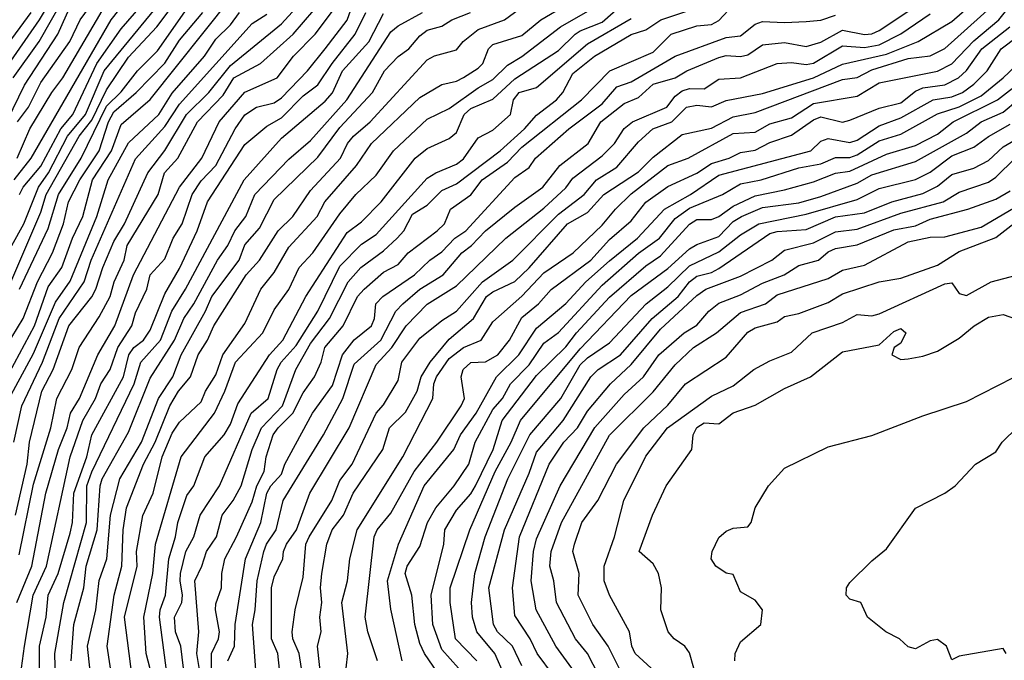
# Model space of a CAD drawing. Header units: metres. Extents: x -51132 to -49532, y -231222 to -229437.
# Tile 423 of 656: x -50426 to -50358, y -230316 to -230272. Entities that reach past the tile are written whole.
import ezdxf

# ---------------------------------------------------------------- set-up
doc = ezdxf.new("R2010")
doc.units = ezdxf.units.M
for name, color, linetype in [('CONTOUR_HALF', 8, 'Continuous'), ('CONTOUR_INDEX', 1, 'Continuous'), ('CONTOUR_INTER', 3, 'Continuous')]:
    doc.layers.add(name, color=color, linetype=linetype)

msp = doc.modelspace()

# ---------------------------------------------------------------- linework, layer by layer
at = {"layer": 'CONTOUR_HALF'}
for points, elevation in [([(-50403.64, -230316.759), (-50403.514, -230315.759), (-50403.927, -230312.259), (-50403.539, -230310.759), (-50403.389, -230309.259), (-50402.89, -230307.259), (-50399.745, -230302.259), (-50397.694, -230298.259), (-50397.623, -230297.259), (-50397.451, -230296.759), (-50396.58, -230295.508), (-50395.58, -230294.759), (-50394.374, -230294.259), (-50393.58, -230292.984), (-50391.58, -230291.228), (-50390.08, -230289.641), (-50388.075, -230288.259), (-50386.08, -230286.354), (-50385.168, -230285.259), (-50384.08, -230284.215), (-50381.58, -230282.262), (-50380.174, -230281.759), (-50377.08, -230280.076), (-50375.58, -230279.985), (-50374.58, -230279.416), (-50373.08, -230278.986), (-50371.58, -230278.001), (-50368.58, -230277.519), (-50367.08, -230276.583), (-50363.08, -230275.802), (-50362.08, -230275.296), (-50360.58, -230273.718), (-50358.866, -230272.259), (-50356.08, -230268.776)], 63.5), ([(-50426.319, -230306.259), (-50425.515, -230302.759), (-50425.355, -230301.259), (-50424.517, -230297.759), (-50423.732, -230296.259), (-50422.67, -230293.259), (-50421.08, -230291.269), (-50420.804, -230290.759), (-50420.338, -230289.259), (-50419.58, -230287.478), (-50418.835, -230286.259), (-50417.241, -230282.759), (-50416.08, -230281.228), (-50414.599, -230278.759), (-50413.053, -230277.259), (-50411.58, -230275.395), (-50408.08, -230272.547), (-50406.08, -230270.355)], 53.5), ([(-50409.701, -230318.759), (-50410.068, -230313.759), (-50409.876, -230312.759), (-50409.738, -230310.759), (-50409.288, -230308.759), (-50409.111, -230308.259), (-50408.437, -230307.259), (-50407.97, -230305.259), (-50405.202, -230300.759), (-50403.858, -230298.259), (-50403.08, -230295.889), (-50401.252, -230294.259), (-50400.232, -230292.259), (-50399.759, -230291.759), (-50398.58, -230290.758), (-50396.987, -230289.759), (-50395.712, -230288.259), (-50395.047, -230287.759), (-50394.08, -230286.74), (-50392.08, -230285.115), (-50390.156, -230283.759), (-50388.973, -230282.259), (-50387.03, -230280.759), (-50386.158, -230279.259), (-50384.58, -230278.013), (-50383.58, -230277.597), (-50382.58, -230276.686), (-50381.08, -230276.245), (-50380.259, -230275.759), (-50378.08, -230274.858), (-50377.58, -230274.719), (-50376.58, -230274.786), (-50376.08, -230274.664), (-50375.08, -230273.985), (-50373.58, -230273.829), (-50372.08, -230274.107), (-50371.08, -230273.797), (-50369.58, -230272.985), (-50368.08, -230273.282), (-50367.58, -230273.227), (-50367.08, -230272.992), (-50362.58, -230269.976)], 61.5), ([(-50406.469, -230318.259), (-50406.872, -230315.759), (-50407.291, -230314.759), (-50407.345, -230314.259), (-50407.144, -230312.759), (-50406.58, -230310.513), (-50406.396, -230308.259), (-50406.173, -230307.759), (-50404.631, -230305.259), (-50404.08, -230303.877), (-50403.233, -230302.759), (-50401.58, -230299.262), (-50401.08, -230298.68), (-50400.08, -230297.012), (-50399.83, -230295.759), (-50398.58, -230294.115), (-50397.08, -230292.905), (-50396.08, -230292.265), (-50394.287, -230290.259), (-50392.212, -230288.759), (-50389.08, -230285.611), (-50387.318, -230284.259), (-50386.478, -230283.259), (-50385.08, -230282.385), (-50383.58, -230280.65), (-50382.603, -230279.759), (-50381.294, -230279.259), (-50380.304, -230278.259), (-50379.58, -230278.134), (-50378.58, -230278.232), (-50377.58, -230277.812), (-50375.08, -230277.324), (-50371.58, -230276.243), (-50369.58, -230275.302), (-50366.58, -230274.615), (-50364.402, -230273.759), (-50362.08, -230272.384), (-50359.086, -230269.759)], 62.5), ([(-50427.798, -230276.759), (-50424.678, -230272.259), (-50423.78, -230270.759)], 46.5), ([(-50426.041, -230284.259), (-50425.786, -230283.759), (-50424.58, -230282.305), (-50423.214, -230279.759), (-50422.386, -230278.759), (-50420.748, -230275.259), (-50419.08, -230272.889), (-50417.24, -230270.759)], 49.5), ([(-50427.676, -230280.759), (-50425.702, -230276.759), (-50423.427, -230273.259), (-50422.517, -230271.259)], 47.5), ([(-50426.849, -230290.759), (-50424.58, -230285.478), (-50424.22, -230284.259), (-50421.946, -230280.259), (-50421.08, -230279.154), (-50420.08, -230277.064), (-50418.58, -230274.832), (-50416.621, -230272.759), (-50415.512, -230271.259)], 50.5), ([(-50426.227, -230312.259), (-50425.203, -230309.759), (-50424.241, -230304.759), (-50423.383, -230301.759), (-50422.768, -230300.259), (-50422.545, -230299.259), (-50421.94, -230298.259), (-50420.679, -230295.259), (-50419.515, -230293.259), (-50418.236, -230289.759), (-50415.063, -230283.759), (-50413.53, -230281.759), (-50412.341, -230279.259), (-50410.58, -230277.236), (-50408.364, -230276.259), (-50407.241, -230274.759), (-50405.769, -230273.259), (-50404.58, -230271.671)], 54.5), ([(-50426.2, -230281.759), (-50425.333, -230279.759), (-50423.827, -230277.259), (-50423.075, -230276.259), (-50420.157, -230271.259)], 48.5), ([(-50419.584, -230318.259), (-50420.035, -230315.259), (-50419.554, -230311.759), (-50419.027, -230309.759), (-50418.936, -230307.259), (-50418.705, -230305.759), (-50417.535, -230302.759), (-50416.752, -230301.259), (-50415.743, -230298.759), (-50415.137, -230297.759), (-50414.324, -230296.759), (-50413.785, -230295.259), (-50413.152, -230294.259), (-50412.71, -230293.259), (-50410.507, -230289.759), (-50409.595, -230288.759), (-50408.312, -230286.759), (-50407.307, -230285.759), (-50406.08, -230283.974), (-50404.039, -230281.759), (-50403.54, -230280.759), (-50403.139, -230280.259), (-50401.995, -230279.259), (-50398.08, -230275.014), (-50397.58, -230274.729), (-50396.08, -230274.331), (-50395.602, -230273.759), (-50394.58, -230272.942), (-50392.77, -230272.259), (-50391.4, -230271.259)], 57.5), ([(-50416.826, -230317.759), (-50417.356, -230315.759), (-50417.523, -230313.259), (-50416.907, -230310.259), (-50416.726, -230308.259), (-50414.959, -230302.259), (-50412.669, -230299.259), (-50411.964, -230297.759), (-50411.236, -230295.759), (-50409.35, -230293.759), (-50408.58, -230292.181), (-50407.58, -230290.772), (-50406.854, -230289.259), (-50405.916, -230288.259), (-50404.08, -230285.572), (-50402.975, -230284.259), (-50401.58, -230282.936), (-50400.395, -230281.259), (-50398.08, -230279.097), (-50396.58, -230278.362), (-50394.58, -230276.925), (-50393.58, -230276.357), (-50392.58, -230275.39), (-50391.58, -230274.797), (-50388.94, -230272.759), (-50386.58, -230271.395)], 58.5), ([(-50412.844, -230317.759), (-50412.877, -230315.759), (-50412.398, -230314.759), (-50412.34, -230314.259), (-50412.609, -230312.759), (-50412.58, -230312.339), (-50412.182, -230311.259), (-50412.164, -230310.259), (-50411.958, -230309.259), (-50411.156, -230307.759), (-50410.08, -230305.339), (-50409.772, -230304.259), (-50409.261, -230303.259), (-50409.136, -230302.259), (-50408.64, -230300.759), (-50408.307, -230300.259), (-50407.307, -230299.259), (-50406.58, -230297.864), (-50405.818, -230296.759), (-50405.362, -230295.759), (-50405.113, -230294.759), (-50403.856, -230293.259), (-50402.852, -230291.259), (-50402.397, -230290.759), (-50401.08, -230289.576), (-50400.08, -230289.07), (-50399.396, -230288.259), (-50397.399, -230286.759), (-50396.895, -230286.259), (-50396.492, -230285.259), (-50395.08, -230284.289), (-50394.313, -230283.259), (-50392.58, -230282.035), (-50391.58, -230281.017), (-50387.507, -230277.759), (-50385.541, -230275.759), (-50382.58, -230274.489), (-50381.342, -230273.259), (-50379.58, -230272.67), (-50378.58, -230272.58), (-50378.08, -230272.323), (-50377.095, -230271.259)], 60.5), ([(-50426.765, -230298.259), (-50425.08, -230295.168), (-50423.58, -230291.654), (-50422.58, -230290.197), (-50420.745, -230285.759), (-50419.974, -230283.259), (-50418.58, -230280.713), (-50416.499, -230278.759), (-50415.58, -230277.312), (-50413.35, -230274.759), (-50412.58, -230273.597), (-50411.58, -230272.612), (-50410.963, -230271.759)], 52.5), ([(-50426.58, -230294.05), (-50425.799, -230292.759), (-50424.819, -230290.259), (-50423.791, -230288.259), (-50423.021, -230286.259), (-50422.677, -230284.759), (-50421.899, -230283.259), (-50420.574, -230281.259), (-50419.932, -230279.259), (-50419.58, -230278.582), (-50418.038, -230277.259), (-50416.08, -230275.238), (-50415.08, -230273.658), (-50413.472, -230271.759)], 51.5), ([(-50424.649, -230318.259), (-50424.666, -230315.259), (-50424.223, -230313.259), (-50424.093, -230311.759), (-50423.397, -230310.259), (-50422.58, -230307.498), (-50422.412, -230306.759), (-50422.312, -230304.759), (-50421.428, -230302.259), (-50421.08, -230300.75), (-50418.917, -230296.759), (-50418.557, -230295.259), (-50418.197, -230294.759), (-50417.55, -230294.259), (-50417.08, -230293.557), (-50416.08, -230291.077), (-50415.08, -230289.346), (-50413.852, -230286.759), (-50413.155, -230284.759), (-50410.58, -230280.823), (-50409.08, -230279.559), (-50408.08, -230278.986), (-50406.58, -230277.491), (-50405.58, -230276.721), (-50404.607, -230275.259), (-50403.032, -230273.259), (-50402.289, -230271.759)], 55.5), ([(-50422.508, -230316.259), (-50422.312, -230313.759), (-50421.625, -230311.259), (-50421.465, -230309.759), (-50420.73, -230307.259), (-50420.511, -230304.259), (-50420.372, -230303.759), (-50418.58, -230300.567), (-50417.08, -230296.867), (-50415.418, -230294.259), (-50414.765, -230292.759), (-50414.092, -230291.759), (-50412.46, -230288.759), (-50411.768, -230287.759), (-50411.266, -230286.759), (-50410.526, -230285.759), (-50409.91, -230284.259), (-50407.58, -230281.839), (-50406.08, -230280.548), (-50403.605, -230277.759), (-50400.58, -230273.104), (-50400.08, -230272.677), (-50398.4, -230271.759)], 56.5), ([(-50414.796, -230316.759), (-50414.986, -230315.259), (-50415.343, -230314.259), (-50415.415, -230313.259), (-50414.924, -230312.259), (-50414.856, -230311.759), (-50415.035, -230310.759), (-50415, -230310.259), (-50414.642, -230308.759), (-50414.09, -230307.759), (-50413.658, -230306.259), (-50412.327, -230304.259), (-50410.151, -230299.259), (-50408.981, -230298.259), (-50408.375, -230296.259), (-50408.102, -230295.759), (-50407.08, -230294.612), (-50405.577, -230292.259), (-50404.08, -230289.165), (-50402.58, -230287.67), (-50401.58, -230287.006), (-50398.08, -230283.131), (-50397.498, -230282.759), (-50396.08, -230282.176), (-50395.58, -230281.809), (-50394.58, -230280.374), (-50393.58, -230279.849), (-50392.357, -230278.759), (-50392.149, -230277.759), (-50391.772, -230277.259), (-50390.58, -230276.908), (-50387.08, -230273.927), (-50384.08, -230272.187)], 59.5), ([(-50399.791, -230316.259), (-50400.58, -230312.709), (-50400.814, -230310.759), (-50400.046, -230308.259), (-50398.281, -230304.259), (-50396.255, -230301.759), (-50395.802, -230300.759), (-50394.724, -230299.259), (-50393.324, -230296.759), (-50391.802, -230295.259), (-50390.58, -230293.437), (-50388.58, -230291.746), (-50387.198, -230290.259), (-50385.58, -230288.803), (-50383.654, -230287.259), (-50381.794, -230285.259), (-50380.009, -230284.259), (-50378.08, -230282.922), (-50371.766, -230281.259), (-50371.08, -230280.605), (-50370.58, -230280.406), (-50369.08, -230280.68), (-50368.58, -230280.527), (-50367.08, -230279.548), (-50365.58, -230279), (-50363.372, -230277.759), (-50362.08, -230277.544), (-50361.363, -230277.259), (-50360.58, -230276.675), (-50359.673, -230275.759), (-50358.712, -230274.259), (-50357.58, -230273.404)], 64.5), ([(-50395.922, -230316.759), (-50397.08, -230315.487), (-50397.692, -230313.759), (-50397.808, -230311.759), (-50396.939, -230308.259), (-50396.86, -230307.259), (-50396.08, -230305.922), (-50395.08, -230304.807), (-50394.777, -230304.259), (-50393.559, -230301.759), (-50392.929, -230299.759), (-50390.58, -230296.669), (-50388.58, -230294.715), (-50387.849, -230293.759), (-50385.58, -230291.304), (-50383.08, -230289.142), (-50382.08, -230288.465), (-50380.08, -230286.29), (-50379.58, -230285.981), (-50378.58, -230285.982), (-50378.08, -230285.771), (-50377.08, -230285.062), (-50375.58, -230284.347), (-50373.58, -230283.945), (-50371.58, -230283.387), (-50370.08, -230282.802), (-50369.08, -230282.658), (-50366.58, -230281.491), (-50364.58, -230280.897), (-50363.08, -230280.125), (-50362.002, -230279.259), (-50358.962, -230277.759), (-50357.004, -230276.259)], 65.5), ([(-50392.768, -230317.259), (-50393.452, -230315.759), (-50394.68, -230314.259), (-50394.98, -230313.259), (-50395.051, -230312.259), (-50394.812, -230310.259), (-50394.105, -230307.759), (-50392.541, -230303.759), (-50391.031, -230300.759), (-50388.918, -230298.259), (-50387.58, -230295.939), (-50387.08, -230295.461), (-50385.58, -230294.443), (-50383.05, -230291.759), (-50381.58, -230290.598), (-50380.08, -230289.161), (-50378.08, -230288.183), (-50376.58, -230287.033), (-50375.338, -230286.259), (-50372.08, -230285.604), (-50368.58, -230284.594), (-50367.08, -230283.841), (-50364.58, -230283.229), (-50363.58, -230282.723), (-50362.08, -230281.608), (-50360.58, -230281.015), (-50359.58, -230280.272), (-50358.08, -230279.426)], 66.5), ([(-50389.42, -230317.259), (-50390.54, -230315.759), (-50391.01, -230314.759), (-50392.08, -230313.146), (-50392.24, -230311.259), (-50391.742, -230307.759), (-50389.71, -230302.759), (-50388.699, -230301.259), (-50387.776, -230300.259), (-50387.08, -230299.119), (-50385.511, -230297.259), (-50384.08, -230295.932), (-50382.08, -230293.507), (-50379.58, -230291.186), (-50378.964, -230290.759), (-50376.58, -230289.866), (-50374.446, -230288.759), (-50373.58, -230288.082), (-50371.58, -230287.58), (-50370.08, -230286.824), (-50368.58, -230286.628), (-50365.58, -230285.542), (-50362.69, -230284.759), (-50361.58, -230284.097), (-50359.58, -230283.412), (-50359.08, -230283.071), (-50357.745, -230281.759)], 67.5), ([(-50386.298, -230317.259), (-50387.073, -230315.759), (-50387.916, -230314.759), (-50389.221, -230312.259), (-50389.397, -230310.759), (-50389.659, -230309.759), (-50389.581, -230308.759), (-50388.86, -230306.759), (-50385.58, -230300.783), (-50382.58, -230297.794), (-50381.08, -230295.943), (-50379.821, -230294.759), (-50378.245, -230293.759), (-50376.58, -230292.346), (-50374.871, -230291.759), (-50374.08, -230291.135), (-50370.58, -230290.019), (-50369.58, -230289.447), (-50368.08, -230289.104), (-50365.08, -230287.498), (-50363.58, -230287.19), (-50362.58, -230287.167), (-50360.08, -230286.488), (-50357.08, -230284.748)], 68.5), ([(-50382.707, -230316.759), (-50383.811, -230315.759), (-50384.052, -230315.259), (-50384.21, -230314.259), (-50385.58, -230311.751), (-50385.952, -230310.759), (-50385.937, -230309.759), (-50385.236, -230307.759), (-50384.583, -230305.259), (-50383.08, -230302.209), (-50381.607, -230300.259), (-50378.58, -230298.106), (-50377.08, -230297.387), (-50375.669, -230296.259), (-50374.58, -230295.666), (-50373.08, -230295.071), (-50371.667, -230293.759), (-50369.58, -230293.039), (-50368.58, -230292.487), (-50367.58, -230292.578), (-50367.08, -230292.452), (-50362.58, -230290.395), (-50362.08, -230290.318), (-50361.58, -230291.05), (-50361.08, -230291.185), (-50359.383, -230290.259), (-50355.58, -230289.236)], 69.5), ([(-50376.97, -230316.259), (-50376.953, -230315.759), (-50376.58, -230314.965), (-50375.191, -230313.759), (-50375.07, -230312.759), (-50375.58, -230312.097), (-50376.58, -230311.515), (-50377.08, -230310.335), (-50377.58, -230310.252), (-50378.291, -230309.759), (-50378.603, -230309.259), (-50378.533, -230308.759), (-50378.08, -230307.796), (-50377.58, -230307.371), (-50377.08, -230307.145), (-50376.08, -230307.065), (-50375.851, -230306.759), (-50375.593, -230305.759), (-50374.674, -230304.259), (-50373.58, -230303.037), (-50370.58, -230301.572), (-50367.58, -230300.797), (-50364.08, -230299.438), (-50361.08, -230298.457), (-50356.783, -230296.259)], 70.5)]:
    msp.add_lwpolyline(points, dxfattribs=dict(at, elevation=elevation))
at = {"layer": 'CONTOUR_INDEX'}
for points, elevation in [([(-50426.572, -230287.759), (-50425.741, -230286.259), (-50424.752, -230283.759), (-50424.061, -230282.759), (-50422.747, -230280.259), (-50421.519, -230278.759), (-50420.234, -230275.759), (-50416.542, -230271.259)], 50), ([(-50425.903, -230316.759), (-50425.714, -230315.259), (-50425.121, -230311.759), (-50424.203, -230309.759), (-50422.565, -230302.259), (-50421.703, -230299.759), (-50420.826, -230298.259), (-50420.478, -230297.259), (-50419.83, -230296.259), (-50419.305, -230294.759), (-50418.337, -230293.259), (-50418.08, -230292.372), (-50417.308, -230290.759), (-50417.095, -230289.759), (-50416.08, -230288.67), (-50415.497, -230287.259), (-50414.898, -230286.259), (-50414.207, -230284.259), (-50413.58, -230283.325), (-50412.591, -230282.259), (-50411.252, -230279.759), (-50410.58, -230278.785), (-50409.799, -230278.259), (-50408.58, -230277.962), (-50408.08, -230277.617), (-50406.299, -230275.759), (-50405.08, -230274.253), (-50403.58, -230272.287), (-50403.211, -230271.259)], 55), ([(-50413.626, -230317.259), (-50413.889, -230315.759), (-50413.745, -230314.259), (-50414.018, -230310.759), (-50413.53, -230309.759), (-50413.218, -230308.759), (-50412.529, -230307.759), (-50412.151, -230306.259), (-50411.386, -230305.259), (-50410.851, -230304.259), (-50410.086, -230301.759), (-50409.44, -230300.259), (-50408.008, -230298.759), (-50407.086, -230296.259), (-50406.08, -230294.484), (-50404.773, -230292.759), (-50403.512, -230290.259), (-50402.622, -230289.259), (-50401.08, -230288.13), (-50400.146, -230287.259), (-50399.692, -230286.759), (-50399.08, -230285.599), (-50398.08, -230284.99), (-50397.08, -230283.988), (-50396.08, -230283.518), (-50393.08, -230281.25), (-50391.417, -230279.759), (-50390.58, -230278.804), (-50389.206, -230277.759), (-50388.773, -230277.259), (-50388.08, -230275.952), (-50386.604, -230274.759), (-50384.08, -230273.273), (-50383.08, -230272.945), (-50382.045, -230272.259), (-50378.58, -230271.093)], 60), ([(-50397.08, -230317.5), (-50398.256, -230315.759), (-50398.58, -230315.081), (-50398.921, -230313.759), (-50399.138, -230311.759), (-50399.602, -230310.259), (-50399.445, -230309.759), (-50398.58, -230308.417), (-50398.071, -230306.759), (-50397.493, -230305.759), (-50396.236, -230304.259), (-50395.217, -230302.759), (-50394.78, -230301.259), (-50393.58, -230299.008), (-50392.922, -230298.259), (-50392.355, -230297.259), (-50391.08, -230295.957), (-50390.08, -230294.457), (-50389.08, -230293.726), (-50386.08, -230290.484), (-50383.58, -230288.286), (-50382.147, -230287.259), (-50381.08, -230285.902), (-50380.08, -230285.195), (-50377.823, -230284.259), (-50376.58, -230283.532), (-50375.161, -230283.259), (-50372.58, -230282.432), (-50371.08, -230282.158), (-50370.08, -230281.727), (-50369.08, -230281.726), (-50368.58, -230281.538), (-50367.08, -230280.574), (-50365.58, -230280.112), (-50363.08, -230278.715), (-50361.58, -230278.242), (-50360.08, -230277.487), (-50358.577, -230276.259), (-50356.462, -230274.259)], 65), ([(-50379.779, -230316.759), (-50380.08, -230315.716), (-50380.418, -230315.259), (-50381.138, -230314.759), (-50381.547, -230314.259), (-50382.047, -230312.759), (-50382, -230311.259), (-50382.221, -230310.259), (-50382.58, -230309.613), (-50383.538, -230308.759), (-50382.62, -230306.259), (-50381.686, -230304.259), (-50379.925, -230301.759), (-50379.827, -230300.759), (-50379.58, -230300.247), (-50379.08, -230299.931), (-50378.08, -230299.988), (-50377.08, -230299.238), (-50375.58, -230298.708), (-50373.58, -230297.56), (-50371.776, -230296.759), (-50369.58, -230295.049), (-50367.08, -230294.577), (-50366.08, -230293.661), (-50365.58, -230293.449), (-50365.247, -230293.759), (-50365.58, -230294.463), (-50366.046, -230294.759), (-50366.208, -230295.259), (-50365.58, -230295.569), (-50365.08, -230295.543), (-50364.08, -230295.357), (-50363.08, -230295.002), (-50361.58, -230294.125), (-50360.549, -230293.259), (-50359.58, -230292.665), (-50358.58, -230292.501), (-50357.58, -230292.824)], 70)]:
    msp.add_lwpolyline(points, dxfattribs=dict(at, elevation=elevation))
at = {"layer": 'CONTOUR_INTER'}
for points, elevation in [([(-50426.49, -230276.259), (-50424.698, -230273.759), (-50422.08, -230269.118)], 47), ([(-50426.413, -230283.259), (-50425.239, -230281.759), (-50419.763, -230272.259), (-50418.08, -230270.142)], 49), ([(-50426.189, -230279.259), (-50425.439, -230278.259), (-50424.58, -230276.571), (-50422.604, -230273.759), (-50421.897, -230272.259), (-50420.433, -230270.259)], 48), ([(-50427.442, -230297.759), (-50425.03, -230293.259), (-50424.08, -230290.583), (-50423.135, -230289.259), (-50422.424, -230287.259), (-50421.709, -230285.759), (-50421.034, -230283.259), (-50419.728, -230281.259), (-50419.08, -230279.442), (-50417.08, -230277.746), (-50411.58, -230270.807)], 52), ([(-50426.08, -230308.991), (-50425.08, -230304.13), (-50423.896, -230300.259), (-50423.484, -230298.259), (-50422.449, -230296.259), (-50421.959, -230294.759), (-50420.58, -230292.652), (-50419.839, -230291.259), (-50419.561, -230290.259), (-50418.873, -230288.759), (-50418.659, -230287.759), (-50416.547, -230284.259), (-50416.093, -230282.759), (-50415.187, -230281.759), (-50413.838, -230279.259), (-50412.08, -230277.444), (-50411.35, -230276.259), (-50409.513, -230275.259), (-50407.273, -230273.259), (-50405.158, -230270.759)], 54), ([(-50405.334, -230317.759), (-50405.608, -230315.259), (-50405.356, -230314.259), (-50405.442, -230313.259), (-50405.311, -230312.259), (-50405.39, -230311.259), (-50405.309, -230310.259), (-50404.963, -230308.259), (-50404.597, -230307.259), (-50403.828, -230306.259), (-50403.149, -230304.759), (-50401.134, -230301.759), (-50400.668, -230300.259), (-50399.58, -230299.185), (-50398.771, -230297.759), (-50398.499, -230296.759), (-50397.876, -230295.759), (-50396.58, -230294.177), (-50394.909, -230292.759), (-50394.007, -230291.259), (-50393.58, -230290.941), (-50392.08, -230290.234), (-50391.08, -230289.278), (-50388.462, -230286.259), (-50387.08, -230285.483), (-50385.955, -230284.259), (-50383.58, -230282.693), (-50382.58, -230281.704), (-50380.58, -230280.148), (-50378.58, -230279.7), (-50377.08, -230278.922), (-50375.58, -230278.634), (-50369.58, -230276.359), (-50368.58, -230276.224), (-50367.58, -230275.696), (-50365.08, -230274.933), (-50363.58, -230274.74), (-50362.58, -230274.237), (-50358.58, -230270.62)], 63), ([(-50426.043, -230290.759), (-50424.08, -230286.598), (-50423.363, -230284.259), (-50421.808, -230281.759), (-50420.08, -230278.185), (-50419.08, -230277.2), (-50417.96, -230275.759), (-50416.58, -230274.405), (-50414.391, -230271.259)], 51), ([(-50418.208, -230318.259), (-50418.853, -230313.259), (-50417.987, -230309.759), (-50418.029, -230308.759), (-50417.58, -230306.277), (-50416.887, -230304.759), (-50416.265, -230302.259), (-50415.58, -230300.632), (-50415.08, -230299.89), (-50413.58, -230298.482), (-50413.299, -230297.759), (-50412.58, -230296.63), (-50412.111, -230295.259), (-50410.58, -230293.116), (-50409.483, -230290.759), (-50408.58, -230289.61), (-50407.58, -230287.865), (-50405.621, -230285.759), (-50405.095, -230284.759), (-50402.933, -230282.259), (-50401.913, -230280.759), (-50398.58, -230277.588), (-50397.08, -230276.699), (-50396.08, -230276.481), (-50395.58, -230276.237), (-50394.58, -230275.585), (-50394.272, -230275.259), (-50393.882, -230274.259), (-50393.58, -230273.967), (-50391.58, -230273.343), (-50390.291, -230272.259), (-50388.568, -230271.259)], 58), ([(-50415.929, -230317.259), (-50416.436, -230313.259), (-50416.408, -230312.759), (-50416.036, -230311.759), (-50415.801, -230309.259), (-50415.336, -230307.759), (-50415.187, -230306.759), (-50414.58, -230304.915), (-50414.095, -230304.259), (-50413.343, -230302.259), (-50412.005, -230300.759), (-50411.58, -230300.012), (-50411.08, -230298.633), (-50408.893, -230295.259), (-50407.98, -230294.259), (-50406.417, -230291.259), (-50403.58, -230286.869), (-50402.58, -230286.121), (-50401.247, -230284.759), (-50398.903, -230281.759), (-50398.08, -230281.109), (-50396.58, -230280.42), (-50396.08, -230279.997), (-50395.542, -230278.759), (-50395.08, -230278.361), (-50393.58, -230277.725), (-50392.08, -230276.324), (-50389.08, -230274.364), (-50387.927, -230273.259), (-50387.58, -230273.017), (-50386.08, -230272.436), (-50384.763, -230271.259)], 59), ([(-50427.078, -230274.259), (-50425.258, -230271.759)], 46), ([(-50426.441, -230301.259), (-50425.878, -230298.759), (-50424.46, -230295.759), (-50423.334, -230292.759), (-50421.624, -230290.259), (-50421.125, -230288.759), (-50418.08, -230281.815), (-50416.08, -230279.598), (-50415.08, -230278.056), (-50410.08, -230272.528), (-50409.08, -230271.876)], 53), ([(-50423.532, -230319.259), (-50423.63, -230315.759), (-50423.007, -230312.259), (-50421.463, -230306.759), (-50421.425, -230304.259), (-50421.08, -230303.293), (-50418.178, -230297.259), (-50417.725, -230295.759), (-50416.366, -230294.259), (-50415.61, -230292.259), (-50414.651, -230290.759), (-50410.637, -230283.259), (-50408.08, -230280.399), (-50405.08, -230277.855), (-50404.58, -230277.285), (-50403.88, -230275.759), (-50402.08, -230273.781), (-50401.08, -230271.825)], 56), ([(-50421.056, -230318.259), (-50421.378, -230315.259), (-50420.81, -230312.759), (-50420.58, -230310.753), (-50420.047, -230309.259), (-50419.802, -230306.259), (-50419.166, -230303.759), (-50417.682, -230301.259), (-50416.512, -230298.259), (-50415.523, -230296.759), (-50414.958, -230295.259), (-50413.281, -230292.259), (-50412.848, -230291.259), (-50410.98, -230288.759), (-50410.58, -230287.7), (-50409.58, -230286.578), (-50408.58, -230284.588), (-50405.58, -230281.701), (-50404.08, -230279.664), (-50401.83, -230277.259), (-50401, -230275.759), (-50400.08, -230274.776), (-50399.338, -230274.259), (-50398.58, -230273.373), (-50398.08, -230272.987), (-50397.08, -230272.709), (-50396.381, -230272.259), (-50395.113, -230271.759)], 57), ([(-50411.767, -230316.259), (-50411.289, -230315.259), (-50411.264, -230313.759), (-50410.538, -230309.259), (-50409.492, -230306.759), (-50409.077, -230304.759), (-50408.799, -230304.259), (-50408.08, -230303.444), (-50407.857, -230302.759), (-50405.953, -230299.259), (-50404.58, -230297.375), (-50403.898, -230295.259), (-50403.08, -230294.232), (-50401.892, -230293.259), (-50401.702, -230292.759), (-50401.608, -230291.759), (-50401.125, -230291.259), (-50398.957, -230289.759), (-50397.908, -230288.759), (-50397.08, -230288.188), (-50396.183, -230287.259), (-50395.441, -230286.759), (-50392.08, -230283.086), (-50391.08, -230282.392), (-50390.645, -230281.759), (-50388.374, -230279.759), (-50386.08, -230278.045), (-50385.08, -230276.857), (-50384.08, -230276.521), (-50381.08, -230274.772), (-50377.58, -230273.487), (-50376.58, -230273.365), (-50375.58, -230272.568), (-50375.08, -230272.385), (-50373.58, -230272.463), (-50372.08, -230272.374), (-50371.08, -230272.284), (-50370.08, -230271.954)], 61), ([(-50408.015, -230318.759), (-50408.331, -230315.759), (-50408.763, -230314.759), (-50408.76, -230311.259), (-50408.58, -230310.502), (-50407.989, -230309.259), (-50407.942, -230308.759), (-50407.737, -230308.259), (-50407.044, -230307.259), (-50406.139, -230304.759), (-50403.426, -230300.259), (-50401.58, -230295.926), (-50400.517, -230294.759), (-50399.525, -230293.259), (-50398.08, -230291.776), (-50396.08, -230290.524), (-50392.687, -230287.259), (-50390.08, -230285.204), (-50388.58, -230283.791), (-50388.08, -230283.127), (-50386.08, -230281.596), (-50385.243, -230280.759), (-50384.58, -230279.719), (-50383.993, -230279.259), (-50381.653, -230278.259), (-50381.08, -230277.512), (-50380.58, -230277.133), (-50380.08, -230276.972), (-50379.08, -230276.999), (-50378.08, -230276.34), (-50376.58, -230276.259), (-50374.063, -230275.259), (-50373.08, -230275.189), (-50372.08, -230275.341), (-50371.58, -230275.238), (-50369.58, -230274.057), (-50368.08, -230274.161), (-50367.08, -230273.977), (-50365.58, -230273.225), (-50363.58, -230271.858)], 62), ([(-50401.497, -230316.259), (-50402.144, -230314.259), (-50402.333, -230313.259), (-50401.72, -230307.759), (-50401.517, -230307.259), (-50400.58, -230306.125), (-50398.973, -230303.259), (-50397.417, -230301.259), (-50395.743, -230298.759), (-50395.524, -230298.259), (-50395.741, -230296.759), (-50395.619, -230296.259), (-50395.08, -230295.795), (-50394.08, -230295.746), (-50393.233, -230295.259), (-50392.433, -230294.259), (-50391.58, -230292.688), (-50390.45, -230291.759), (-50389.58, -230290.78), (-50386.852, -230288.759), (-50385.58, -230287.341), (-50384.08, -230286.072), (-50383.08, -230284.775), (-50381.58, -230283.697), (-50379.58, -230282.802), (-50378.58, -230282.119), (-50377.363, -230281.759), (-50376.58, -230281.366), (-50375.58, -230281.214), (-50374.58, -230280.69), (-50373.08, -230280.189), (-50371.58, -230279.125), (-50371.08, -230278.937), (-50369.58, -230279.291), (-50369.08, -230279.157), (-50367.08, -230278.34), (-50365.58, -230277.961), (-50364.58, -230277.172), (-50364.08, -230276.928), (-50362.58, -230276.741), (-50361.639, -230276.259), (-50361.08, -230275.757), (-50360.026, -230274.259), (-50358.103, -230272.759)], 64), ([(-50394.676, -230316.259), (-50396.13, -230314.759), (-50396.509, -230312.259), (-50396.513, -230311.259), (-50395.147, -230307.259), (-50393.407, -230303.259), (-50392.317, -230301.259), (-50391.669, -230299.759), (-50387.58, -230294.841), (-50384.08, -230291.192), (-50381.58, -230289.332), (-50380.08, -230287.989), (-50379.58, -230287.678), (-50378.08, -230287.13), (-50377.08, -230286.101), (-50376.517, -230285.759), (-50375.08, -230285.157), (-50372.58, -230284.833), (-50371.08, -230284.392), (-50368.58, -230283.488), (-50367.58, -230282.898), (-50364.58, -230281.991), (-50361.08, -230280.038), (-50360.08, -230279.268), (-50358.58, -230278.606), (-50357.58, -230277.776)], 66), ([(-50391.58, -230316.606), (-50392.224, -230315.259), (-50393.263, -230314.259), (-50393.533, -230313.759), (-50393.849, -230311.259), (-50392.788, -230307.259), (-50391.08, -230303.375), (-50390.58, -230301.933), (-50388.755, -230299.759), (-50386.844, -230296.759), (-50386.348, -230296.259), (-50384.829, -230295.259), (-50382.652, -230292.759), (-50380.869, -230291.259), (-50380.08, -230290.252), (-50379.58, -230289.87), (-50378.58, -230289.605), (-50378.08, -230289.328), (-50374.58, -230286.943), (-50374.08, -230286.804), (-50372.08, -230286.664), (-50370.08, -230285.79), (-50368.08, -230285.522), (-50366.202, -230284.759), (-50364.08, -230284.199), (-50363.08, -230283.683), (-50362.08, -230282.889), (-50360.58, -230282.444), (-50359.58, -230281.934), (-50358.58, -230280.974), (-50357.08, -230280.106)], 67), ([(-50388.163, -230316.759), (-50389.256, -230315.259), (-50390.607, -230312.759), (-50390.948, -230310.759), (-50390.781, -230308.759), (-50390.58, -230307.878), (-50388.949, -230304.259), (-50386.58, -230300.256), (-50384.58, -230297.981), (-50383.24, -230296.759), (-50382.184, -230295.259), (-50380.448, -230293.759), (-50379.58, -230293.221), (-50378.771, -230292.259), (-50378.08, -230291.703), (-50376.58, -230291.144), (-50375.08, -230290.331), (-50373.585, -230289.759), (-50372.58, -230289.128), (-50371.241, -230288.759), (-50370.58, -230288.199), (-50370.08, -230287.959), (-50368.58, -230287.701), (-50366.08, -230286.689), (-50364.58, -230286.396), (-50363.58, -230285.947), (-50360.992, -230285.259), (-50359.08, -230284.568), (-50358.08, -230283.999)], 68), ([(-50384.903, -230316.759), (-50385.665, -230315.259), (-50386.729, -230313.759), (-50387.729, -230311.759), (-50387.662, -230310.259), (-50388.094, -230308.759), (-50387.98, -230308.259), (-50387.472, -230306.759), (-50386.368, -230305.259), (-50385.106, -230302.759), (-50383.225, -230300.259), (-50381.58, -230298.704), (-50380.362, -230297.259), (-50377.58, -230295.414), (-50376.08, -230293.693), (-50375.58, -230293.397), (-50374.08, -230292.984), (-50373.58, -230292.622), (-50372.58, -230292.413), (-50370.58, -230291.659), (-50369.58, -230291.075), (-50367.08, -230290.245), (-50365.58, -230289.989), (-50363.08, -230289.095), (-50361.58, -230288.17), (-50359.08, -230287.202), (-50357.214, -230285.759)], 69), ([(-50358.36, -230315.759), (-50358.58, -230315.405), (-50361.58, -230315.935), (-50362.08, -230316.188), (-50362.45, -230315.259), (-50363.08, -230314.795), (-50363.58, -230314.876), (-50364.58, -230315.426), (-50365.08, -230315.294), (-50365.675, -230314.759), (-50366.628, -230314.259), (-50367.878, -230313.259), (-50368.325, -230312.259), (-50369.08, -230312.034), (-50369.342, -230311.759), (-50369.314, -230311.259), (-50369.08, -230310.89), (-50367.58, -230309.39), (-50366.58, -230308.577), (-50364.58, -230305.773), (-50362.58, -230304.755), (-50361.872, -230304.259), (-50360.467, -230302.759), (-50359.08, -230301.913), (-50358.632, -230301.259), (-50357.58, -230300.229)], 71)]:
    msp.add_lwpolyline(points, dxfattribs=dict(at, elevation=elevation))

doc.saveas('drawing.dxf')
